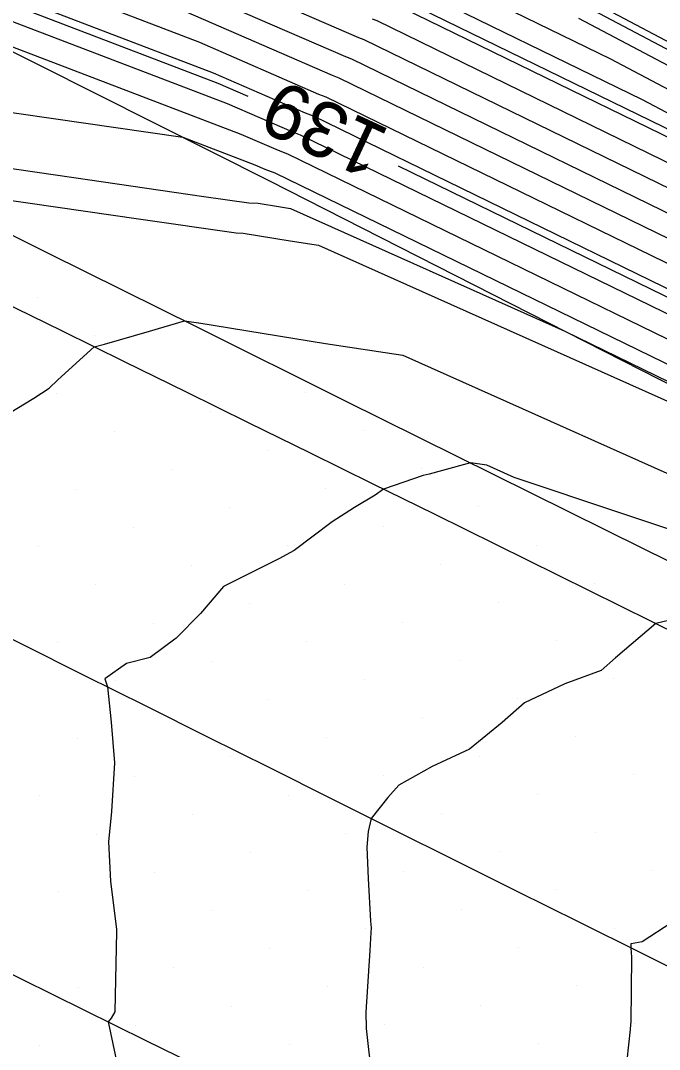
# Model space of a CAD drawing. Extents: x 2354170 to 2357230, y 866100 to 868290.
# Drawn here: x 2355011.89 to 2355035, y 867535.31 to 867572.53 of the extents above; entities that cross this region are included whole.
import ezdxf

# ---------------------------------------------------------------- set-up
doc = ezdxf.new("R2010")
doc.units = 0
for name, color, linetype in [('Default', 7, 'Continuous'), ('DTM Contours Major', 7, 'Continuous'), ('DTM Contours Minor', 7, 'Continuous'), ('DTM Contours Minor Text', 7, 'Continuous'), ('Exist DTM Breakline', 7, 'Continuous'), ('Exist DTM Scan Elevation Point', 7, 'Continuous'), ('Exist Roads EOP', 7, 'Continuous'), ('PH Exist DTM Breakline', 7, 'Continuous')]:
    doc.layers.add(name, color=color, linetype=linetype)

msp = doc.modelspace()

# ---------------------------------------------------------------- linework, layer by layer
at = {"layer": 'Default'}
for points in [[(2354972.811, 867592.054), (2354993.379, 867583.613), (2354998.147, 867581.297), (2355017.365, 867573.955), (2355023.646, 867571.223), (2355023.864, 867571.138), (2355039.001, 867563.761), (2355049.388, 867558.274), (2355054.316, 867556.436), (2355064.534, 867552.462)], [(2355079.464, 867548.694), (2355070.954, 867552.459), (2355057.393, 867557.732), (2355050.364, 867560.354), (2355035.545, 867568.183), (2355025.252, 867573.199), (2355025.104, 867573.257), (2355015.865, 867577.275), (2355002.797, 867582.268), (2354992.964, 867587.044), (2354988.082, 867589.048)], [(2354999.161, 867588.34), (2355008.997, 867583.562), (2355013.864, 867581.702), (2355027.048, 867575.968), (2355027.103, 867575.947), (2355030.937, 867574.078), (2355051.664, 867563.128), (2355061.497, 867559.461), (2355070.11, 867556.112), (2355083.646, 867550.122), (2355086.139, 867549.14), (2355090.249, 867547.322)], [(2354975.638, 867584.852), (2354976.793, 867584.58), (2354992.187, 867580.363), (2354993.065, 867580.122), (2354993.602, 867579.987), (2354993.946, 867579.903), (2354994.183, 867579.846), (2354995.101, 867579.713), (2355018.865, 867570.634), (2355022.188, 867569.189), (2355022.475, 867569.077), (2355042.456, 867559.34), (2355048.413, 867556.193), (2355051.238, 867555.139), (2355068.491, 867548.43)], [(2354995.047, 867580.65), (2355018.365, 867571.741), (2355022.674, 867569.867), (2355022.938, 867569.764), (2355041.304, 867560.814), (2355048.738, 867556.887), (2355052.264, 867555.571), (2355072.009, 867547.892), (2355078.691, 867544.936), (2355084.387, 867542.691), (2355094.899, 867538.04), (2355111.939, 867531.298), (2355115.029, 867530.075), (2355125.868, 867525.532), (2355139.851, 867521.546), (2355141.602, 867520.791), (2355158.318, 867513.884), (2355164.901, 867511.046), (2355180.153, 867504.304), (2355183.645, 867502.704), (2355196.955, 867497.127)], [(2355002.655, 867575.912), (2355019.366, 867569.527), (2355021.702, 867568.511), (2355022.012, 867568.39), (2355043.608, 867557.866), (2355048.087, 867555.5), (2355050.212, 867554.707), (2355072.431, 867546.066), (2355077.59, 867543.784), (2355083.997, 867541.258), (2355092.402, 867537.54), (2355111.563, 867529.958), (2355115.038, 867528.583), (2355124.276, 867524.711), (2355139.955, 867520.242), (2355140.213, 867520.131), (2355158.96, 867512.383), (2355162.989, 867510.647), (2355180.102, 867503.082), (2355182.598, 867501.938), (2355197.577, 867495.662)], [(2355196.022, 867499.325), (2355185.215, 867503.853), (2355180.229, 867506.138), (2355167.77, 867511.646), (2355157.355, 867516.135), (2355143.687, 867521.783), (2355139.695, 867523.503), (2355128.257, 867526.764), (2355115.015, 867532.314), (2355112.502, 867533.308), (2355098.646, 867538.791), (2355084.971, 867544.841), (2355080.343, 867546.665), (2355071.376, 867550.632), (2355055.342, 867556.868), (2355049.713, 867558.967), (2355037.849, 867565.235), (2355024.326, 867571.825), (2355024.132, 867571.901), (2355016.865, 867575.061)], [(2355194.778, 867502.255), (2355187.308, 867505.385), (2355180.331, 867508.582), (2355171.594, 867512.445), (2355156.07, 867519.136), (2355146.466, 867523.104), (2355139.487, 867526.112), (2355131.441, 867528.406), (2355114.996, 867535.299), (2355113.253, 867535.988), (2355103.641, 867539.791), (2355085.749, 867547.707), (2355082.545, 867548.97), (2355070.532, 867554.285), (2355059.445, 867558.597), (2355051.014, 867561.741), (2355033.241, 867571.131), (2355026.177, 867574.573)], [(2354998.866, 867573.748), (2355010.208, 867572.11), (2355019.866, 867568.42), (2355021.216, 867567.833), (2355021.55, 867567.703), (2355044.76, 867556.392), (2355047.762, 867554.806), (2355049.186, 867554.275), (2355072.643, 867545.153), (2355077.039, 867543.207), (2355083.803, 867540.541), (2355091.153, 867537.289), (2355111.376, 867529.288), (2355115.043, 867527.837), (2355123.48, 867524.301), (2355138.516, 867520.014), (2355140.061, 867519.404), (2355144.636, 867517.685), (2355159.281, 867511.633), (2355162.033, 867510.447), (2355180.076, 867502.471), (2355182.075, 867501.555), (2355197.888, 867494.929)], [(2355195.089, 867501.523), (2355186.785, 867505.002), (2355180.306, 867507.971), (2355170.638, 867512.245), (2355156.392, 867518.385), (2355145.772, 867522.774), (2355139.539, 867525.46), (2355130.645, 867527.995), (2355115.001, 867534.553), (2355113.065, 867535.318), (2355102.393, 867539.541), (2355085.555, 867546.99), (2355081.995, 867548.394), (2355070.743, 867553.372), (2355058.419, 867558.165), (2355050.689, 867561.048), (2355034.393, 867569.657), (2355025.715, 867573.886)], [(2355017.865, 867572.848), (2355023.16, 867570.545), (2355023.401, 867570.451), (2355040.152, 867562.287), (2355049.063, 867557.58), (2355053.29, 867556.004), (2355071.798, 867548.806), (2355079.242, 867545.512), (2355084.581, 867543.407), (2355096.148, 867538.29), (2355112.126, 867531.968), (2355115.024, 867530.822), (2355126.665, 867525.943), (2355139.799, 867522.198), (2355142.297, 867521.122), (2355157.997, 867514.634), (2355165.857, 867511.246), (2355180.178, 867504.915), (2355184.168, 867503.087), (2355196.644, 867497.86)], [(2355195.711, 867500.057), (2355185.738, 867504.236), (2355180.255, 867506.749), (2355168.726, 867511.846), (2355157.034, 867516.885), (2355144.382, 867522.113), (2355139.643, 867524.155), (2355129.053, 867527.174), (2355115.01, 867533.06), (2355112.69, 867533.978), (2355099.895, 867539.041), (2355085.165, 867545.557), (2355080.893, 867547.241), (2355071.165, 867551.545), (2355056.368, 867557.3), (2355050.038, 867559.661), (2355036.697, 867566.709), (2355024.789, 867572.512), (2355024.618, 867572.579)], [(2355194.467, 867502.988), (2355187.831, 867505.768), (2355180.357, 867509.194), (2355172.55, 867512.645), (2355155.749, 867519.886), (2355147.161, 867523.435), (2355139.435, 867526.765), (2355132.238, 867528.816), (2355114.991, 867536.045), (2355113.441, 867536.658), (2355104.89, 867540.042), (2355085.944, 867548.423), (2355083.096, 867549.546), (2355070.321, 867555.198), (2355060.471, 867559.029), (2355051.339, 867562.435), (2355032.089, 867572.605)], [(2355001.207, 867570.699), (2355017.762, 867568.308), (2355020.366, 867567.313), (2355020.73, 867567.155), (2355021.087, 867567.016), (2355045.912, 867554.918), (2355047.437, 867554.112), (2355048.16, 867553.843), (2355072.854, 867544.239), (2355076.489, 867542.631), (2355083.608, 867539.825), (2355089.904, 867537.039), (2355111.188, 867528.618), (2355115.048, 867527.091), (2355122.684, 867523.89), (2355136.293, 867520.011), (2355140.195, 867518.469), (2355151.754, 867514.126), (2355159.602, 867510.883), (2355161.077, 867510.247), (2355180.05, 867501.86), (2355181.552, 867501.172), (2355198.199, 867494.196)], [(2355008.062, 867566.52), (2355016.247, 867565.337), (2355019.691, 867564.85), (2355019.951, 867564.834), (2355021.645, 867564.557), (2355022.676, 867564.401), (2355045.733, 867554.093), (2355047.064, 867553.444), (2355047.112, 867553.419), (2355047.134, 867553.411), (2355073.065, 867543.326), (2355075.938, 867542.055), (2355079.698, 867540.573)], [(2355010.575, 867557.781), (2355012.369, 867558.87), (2355012.924, 867559.225), (2355013.245, 867559.533), (2355014.554, 867560.729), (2355014.927, 867560.821), (2355016.553, 867561.295), (2355017.821, 867561.664), (2355018.328, 867561.592), (2355018.339, 867561.591), (2355022.926, 867560.841), (2355025.72, 867560.419), (2355038.564, 867554.677), (2355042.342, 867553.414), (2355044.813, 867552.581), (2355046.573, 867551.972), (2355047.908, 867551.526), (2355048.904, 867551.226), (2355054.025, 867549.899), (2355073.276, 867542.413), (2355075.387, 867541.479), (2355083.219, 867538.391)], [(2355037.424, 867553.433), (2355029.742, 867555.999), (2355028.763, 867556.437), (2355028.172, 867556.526), (2355027.153, 867556.253), (2355026.679, 867556.12), (2355026.457, 867556.067), (2355025.02, 867555.58), (2355024.72, 867555.355), (2355023.97, 867554.914), (2355023.169, 867554.398), (2355021.794, 867553.357), (2355021.236, 867553.057), (2355019.239, 867552.049), (2355018.406, 867551.079), (2355017.525, 867550.186), (2355016.584, 867549.484), (2355015.73, 867549.267), (2355014.946, 867548.714), (2355015.035, 867548.428), (2355015.167, 867547.142), (2355015.289, 867545.67), (2355015.186, 867543.913), (2355015.069, 867542.817), (2355015.147, 867541.395), (2355015.363, 867539.649), (2355015.364, 867539.635), (2355015.365, 867539.624), (2355015.364, 867539.575), (2355015.309, 867536.664), (2355015.169, 867536.437), (2355015.061, 867536.302), (2355015.402, 867534.719)], [(2355035.539, 867550.873), (2355034.87, 867550.717), (2355033.414, 867549.471), (2355032.896, 867549.009), (2355031.579, 867548.536), (2355030.122, 867547.847), (2355029.308, 867547.136), (2355028.129, 867546.167), (2355026.776, 867545.546), (2355025.571, 867544.862), (2355025.174, 867544.42), (2355024.574, 867543.663), (2355024.47, 867543.194), (2355024.419, 867542.627), (2355024.468, 867541.489), (2355024.554, 867539.95), (2355024.573, 867539.707), (2355024.562, 867539.535), (2355024.524, 867538.889), (2355024.377, 867536.66), (2355024.393, 867536.062), (2355024.481, 867535.309), (2355024.598, 867534.3)], [(2355033.778, 867534.365), (2355033.951, 867536.029), (2355033.972, 867536.209), (2355033.983, 867536.299), (2355034, 867538.644), (2355033.978, 867538.979), (2355033.974, 867539.135), (2355034.38, 867539.212), (2355036.527, 867540.611)]]:
    msp.add_lwpolyline(points, dxfattribs=at)
at = {"layer": 'DTM Contours Major'}
msp.add_lwpolyline([(2355004.76, 867568.167), (2355013.819, 867566.845), (2355018.521, 867566.165), (2355020.145, 867565.936), (2355020.489, 867565.915), (2355021.218, 867565.795), (2355021.662, 867565.728), (2355031.586, 867561.291), (2355046.68, 867553.935), (2355047.22, 867553.65), (2355047.476, 867553.555), (2355058.12, 867549.415)], dxfattribs=at)
at = {"layer": 'DTM Contours Minor'}
for points in [[(2355123.364, 867530.551), (2355115.004, 867534.055), (2355112.94, 867534.872), (2355101.56, 867539.374), (2355085.425, 867546.513), (2355081.628, 867548.01), (2355070.884, 867552.763), (2355057.735, 867557.876), (2355050.472, 867560.586), (2355035.161, 867568.674), (2355025.406, 867573.428), (2355025.266, 867573.483), (2355015.698, 867577.644), (2355003.313, 867582.376), (2354992.918, 867587.426), (2354978.558, 867593.319), (2354971.311, 867596.824), (2354965.917, 867600.499), (2354963.684, 867602.037), (2354958.662, 867605.619), (2354957.494, 867605.876), (2354953.523, 867608.055)], [(2354998.582, 867581.131), (2355017.365, 867573.955), (2355023.646, 867571.223), (2355023.864, 867571.138), (2355039.001, 867563.761), (2355049.388, 867558.274), (2355054.316, 867556.436), (2355071.587, 867549.719), (2355079.792, 867546.089), (2355084.776, 867544.124), (2355097.397, 867538.54), (2355112.314, 867532.638), (2355115.02, 867531.568), (2355127.461, 867526.353), (2355139.747, 867522.851), (2355142.992, 867521.452), (2355157.676, 867515.384), (2355166.814, 867511.446), (2355180.204, 867505.527), (2355182.997, 867504.246)], [(2354997.619, 867578.446), (2355019.032, 867570.265), (2355020.115, 867569.794)], [(2355124.882, 867532.395), (2355114.988, 867536.542), (2355113.566, 867537.105), (2355105.723, 867540.208), (2355086.074, 867548.901), (2355083.463, 867549.93), (2355070.18, 867555.807), (2355061.155, 867559.317), (2355051.556, 867562.897), (2355031.321, 867573.587)], [(2355025.557, 867567.271), (2355042.84, 867558.848), (2355048.304, 867555.962), (2355050.896, 867554.995), (2355072.291, 867546.675), (2355077.957, 867544.168), (2355084.127, 867541.735), (2355093.234, 867537.706), (2355111.688, 867530.405), (2355115.035, 867529.081), (2355124.807, 867524.985), (2355139.92, 867520.676), (2355140.676, 867520.351), (2355158.746, 867512.884), (2355163.627, 867510.78), (2355180.119, 867503.489), (2355182.947, 867502.193), (2355197.37, 867496.15), (2355206.448, 867491.978), (2355210.008, 867490.464)], [(2355035.539, 867550.873), (2355034.87, 867550.717), (2355033.414, 867549.471), (2355032.896, 867549.009), (2355031.579, 867548.536), (2355030.122, 867547.847), (2355029.308, 867547.136), (2355028.129, 867546.167), (2355026.776, 867545.546), (2355025.571, 867544.862), (2355025.174, 867544.42), (2355024.574, 867543.663), (2355024.47, 867543.194), (2355024.419, 867542.627), (2355024.468, 867541.489), (2355024.554, 867539.95), (2355024.573, 867539.707), (2355024.562, 867539.535), (2355024.524, 867538.889), (2355024.377, 867536.66), (2355024.393, 867536.062), (2355024.481, 867535.309), (2355024.598, 867534.3)]]:
    msp.add_lwpolyline(points, dxfattribs=at)
at = {"layer": 'Exist DTM Breakline'}
for points in [[(2355011.152, 867562.405), (2355013.395, 867561.3), (2355015.637, 867560.195), (2355017.879, 867559.09), (2355020.123, 867557.987), (2355022.367, 867556.884), (2355024.611, 867555.782), (2355026.854, 867554.679), (2355029.096, 867553.572), (2355031.337, 867552.464), (2355033.578, 867551.356), (2355035.819, 867550.248)], [(2355009.71, 867551.081), (2355011.948, 867549.967), (2355014.186, 867548.851), (2355016.423, 867547.735), (2355018.659, 867546.618), (2355020.896, 867545.501), (2355023.132, 867544.383), (2355025.368, 867543.266), (2355027.605, 867542.15), (2355029.843, 867541.035), (2355032.081, 867539.921), (2355034.32, 867538.809), (2355036.559, 867537.698), (2355038.799, 867536.587), (2355041.04, 867535.478), (2355043.28, 867534.368)], [(2355018.674, 867534.517), (2355016.432, 867535.624), (2355014.191, 867536.732), (2355011.95, 867537.84), (2355009.709, 867538.949)]]:
    msp.add_lwpolyline(points, dxfattribs=at)
at = {"layer": 'Exist DTM Scan Elevation Point'}
for p, q in [((2355012.498, 867562.504), (2355012.498, 867562.504)), ((2355014.583, 867561.125), (2355014.583, 867561.125)), ((2355016.668, 867559.746), (2355016.668, 867559.746)), ((2355013.203, 867559.04), (2355013.203, 867559.04)), ((2355022.217, 867559.072), (2355022.217, 867559.072)), ((2355018.753, 867558.366), (2355018.753, 867558.366)), ((2355015.288, 867557.661), (2355015.288, 867557.661)), ((2355024.302, 867557.692), (2355024.302, 867557.692)), ((2355020.838, 867556.987), (2355020.838, 867556.987)), ((2355017.373, 867556.281), (2355017.373, 867556.281)), ((2355026.387, 867556.313), (2355026.387, 867556.313)), ((2355013.909, 867555.576), (2355013.909, 867555.576)), ((2355022.923, 867555.607), (2355022.923, 867555.607)), ((2355019.458, 867554.902), (2355019.458, 867554.902)), ((2355028.472, 867554.933), (2355028.472, 867554.933)), ((2355015.994, 867554.196), (2355015.994, 867554.196)), ((2355025.008, 867554.228), (2355025.008, 867554.228)), ((2355012.53, 867553.491), (2355012.53, 867553.491)), ((2355021.543, 867553.522), (2355021.543, 867553.522)), ((2355030.557, 867553.554), (2355030.557, 867553.554)), ((2355018.079, 867552.817), (2355018.079, 867552.817)), ((2355027.093, 867552.848), (2355027.093, 867552.848)), ((2355014.615, 867552.111), (2355014.615, 867552.111)), ((2355023.628, 867552.143), (2355023.628, 867552.143)), ((2355032.642, 867552.175), (2355032.642, 867552.175)), ((2355020.164, 867551.437), (2355020.164, 867551.437)), ((2355029.178, 867551.469), (2355029.178, 867551.469)), ((2355016.7, 867550.732), (2355016.7, 867550.732)), ((2355025.713, 867550.763), (2355025.713, 867550.763)), ((2355013.235, 867550.026), (2355013.235, 867550.026)), ((2355022.249, 867550.058), (2355022.249, 867550.058)), ((2355031.263, 867550.09), (2355031.263, 867550.09)), ((2355018.785, 867549.352), (2355018.785, 867549.352)), ((2355027.798, 867549.384), (2355027.798, 867549.384)), ((2355015.32, 867548.647), (2355015.32, 867548.647)), ((2355024.334, 867548.678), (2355024.334, 867548.678)), ((2355033.348, 867548.71), (2355033.348, 867548.71)), ((2355029.883, 867548.005), (2355029.883, 867548.005)), ((2355020.869, 867547.973), (2355020.869, 867547.973)), ((2355026.419, 867547.299), (2355026.419, 867547.299)), ((2355013.941, 867546.562), (2355013.941, 867546.562)), ((2355022.954, 867546.593), (2355022.954, 867546.593)), ((2355031.968, 867546.625), (2355031.968, 867546.625)), ((2355019.49, 867545.888), (2355019.49, 867545.888)), ((2355028.504, 867545.92), (2355028.504, 867545.92)), ((2355016.026, 867545.182), (2355016.026, 867545.182)), ((2355025.039, 867545.214), (2355025.039, 867545.214)), ((2355034.053, 867545.246), (2355034.053, 867545.246)), ((2355012.561, 867544.477), (2355012.561, 867544.477)), ((2355021.575, 867544.508), (2355021.575, 867544.508)), ((2355030.589, 867544.54), (2355030.589, 867544.54)), ((2355018.111, 867543.803), (2355018.111, 867543.803)), ((2355027.124, 867543.835), (2355027.124, 867543.835)), ((2355032.674, 867543.161), (2355032.674, 867543.161)), ((2355014.646, 867543.097), (2355014.646, 867543.097)), ((2355023.66, 867543.129), (2355023.66, 867543.129)), ((2355020.196, 867542.423), (2355020.196, 867542.423)), ((2355029.209, 867542.455), (2355029.209, 867542.455)), ((2355016.731, 867541.718), (2355016.731, 867541.718)), ((2355025.745, 867541.75), (2355025.745, 867541.75)), ((2355034.759, 867541.781), (2355034.759, 867541.781)), ((2355013.267, 867541.012), (2355013.267, 867541.012)), ((2355022.281, 867541.044), (2355022.281, 867541.044)), ((2355031.294, 867541.076), (2355031.294, 867541.076)), ((2355018.816, 867540.338), (2355018.816, 867540.338)), ((2355027.83, 867540.37), (2355027.83, 867540.37)), ((2355015.352, 867539.633), (2355015.352, 867539.633)), ((2355024.366, 867539.665), (2355024.366, 867539.665)), ((2355033.379, 867539.696), (2355033.379, 867539.696)), ((2355020.901, 867538.959), (2355020.901, 867538.959)), ((2355029.915, 867538.991), (2355029.915, 867538.991)), ((2355017.437, 867538.254), (2355017.437, 867538.254)), ((2355026.451, 867538.285), (2355026.451, 867538.285)), ((2355022.986, 867537.58), (2355022.986, 867537.58)), ((2355032, 867537.611), (2355032, 867537.611)), ((2355013.972, 867537.548), (2355013.972, 867537.548)), ((2355019.522, 867536.874), (2355019.522, 867536.874)), ((2355028.536, 867536.906), (2355028.536, 867536.906)), ((2355016.057, 867536.169), (2355016.057, 867536.169)), ((2355025.071, 867536.2), (2355025.071, 867536.2)), ((2355034.085, 867536.232), (2355034.085, 867536.232)), ((2355012.593, 867535.463), (2355012.593, 867535.463)), ((2355021.607, 867535.495), (2355021.607, 867535.495)), ((2355030.621, 867535.526), (2355030.621, 867535.526))]:
    msp.add_line(p, q, dxfattribs=at)
at = {"layer": 'Exist Roads EOP'}
msp.add_lwpolyline([(2355007.522, 867566.789), (2355012.893, 867564.114), (2355018.265, 867561.443), (2355023.639, 867558.774), (2355029.014, 867556.108), (2355034.391, 867553.444), (2355039.767, 867550.782), (2355045.145, 867548.12), (2355050.523, 867545.46), (2355055.902, 867542.801), (2355061.281, 867540.143), (2355066.66, 867537.485), (2355072.039, 867534.827), (2355077.418, 867532.169), (2355082.796, 867529.509)], dxfattribs=at)
at = {"layer": 'PH Exist DTM Breakline'}
for points in [[(2354960.882, 867632.426), (2354956.982, 867631.345), (2354953.002, 867629.43), (2354950.595, 867626.491), (2354949.944, 867621.665), (2354951.054, 867615.307), (2354953.445, 867607.974), (2354956.371, 867603.734), (2354962.15, 867599.376), (2354969.478, 867592.769), (2354993.77, 867580.383), (2355020.895, 867566.731)], [(2355020.895, 867566.731), (2355047.101, 867553.397), (2355082.445, 867535.545), (2355115.093, 867519.976), (2355148.878, 867503.069), (2355189.51, 867482.704), (2355236.497, 867458.891), (2355265.87, 867444.934), (2355289.255, 867433.719), (2355311.059, 867425.353), (2355318.523, 867424.7), (2355331.045, 867424.483), (2355346.844, 867422.718), (2355351.323, 867421.656), (2355352.941, 867418.753), (2355356.257, 867418.279), (2355358.394, 867419.067), (2355358.413, 867422.341), (2355356.281, 867425.567), (2355354.45, 867428.091), (2355352.258, 867431.151), (2355351.487, 867427.072), (2355351.536, 867425.452)]]:
    msp.add_lwpolyline(points, dxfattribs=at)

# ---------------------------------------------------------------- texts
at = {"layer": 'DTM Contours Minor Text'}
msp.add_text('139', height=2, rotation=155.1282, dxfattribs=at).set_placement((2355025.317, 867568.549))

doc.saveas('drawing.dxf')
